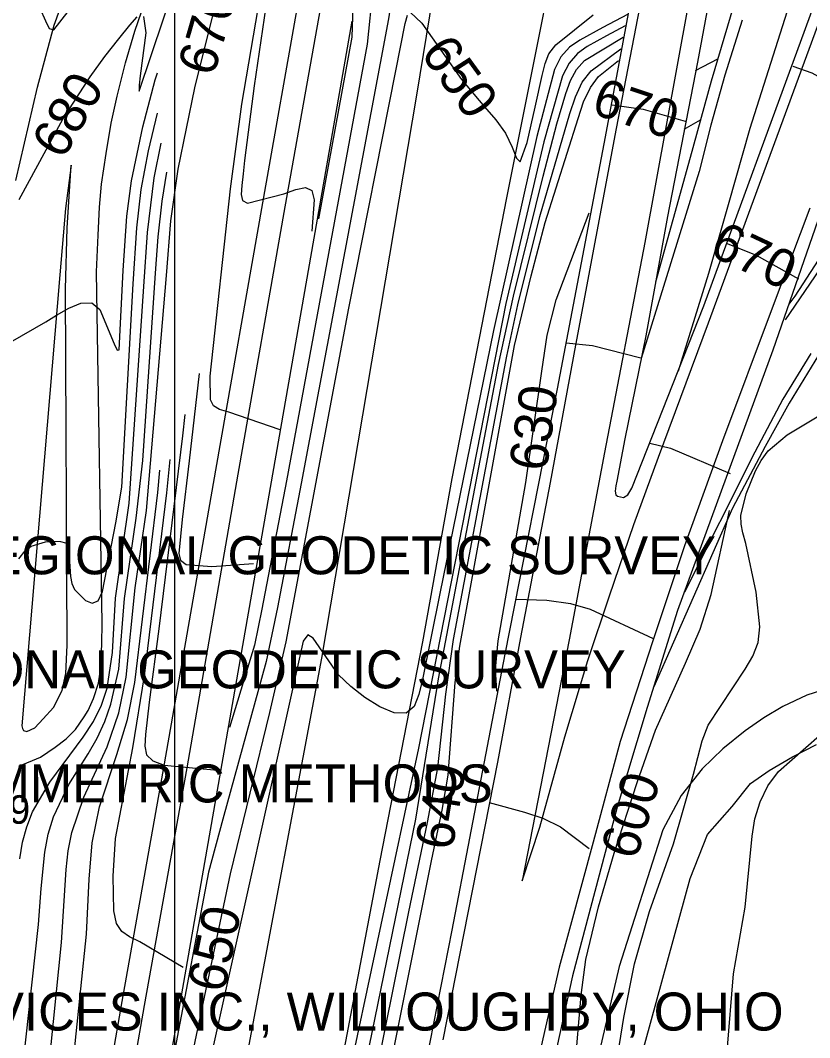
# Model space of a CAD drawing. Extents: x 79600 to 91800, y 75600 to 84400.
# Drawn here: x 85919 to 86334, y 76116 to 76651 of the extents above; entities that cross this region are included whole.
import ezdxf

# ---------------------------------------------------------------- set-up
doc = ezdxf.new("R2010")
doc.units = 0
for name, color, linetype in [('080-085$0$TI_TITLE', 7, 'Continuous'), ('080-090$0$BRIDGE', 7, 'Continuous'), ('080-090$0$GRID', 7, 'Continuous'), ('080-090$0$INDEX', 7, 'Continuous'), ('080-090$0$INDXLBL', 7, 'Continuous'), ('080-090$0$INTER', 7, 'Continuous'), ('080-090$0$INTERSTATE', 7, 'Continuous'), ('080-090$0$ROAD', 7, 'Continuous'), ('080-090$0$SPOTS', 7, 'Continuous'), ('080-090$0$WALL', 7, 'Continuous')]:
    doc.layers.add(name, color=color, linetype=linetype)

msp = doc.modelspace()

# ---------------------------------------------------------------- linework, layer by layer
at = {"layer": '080-090$0$BRIDGE'}
for p, q in [((86332.05, 76647.16), (86390.34, 76809.26)), ((86258.77, 76762.95), (86226.62, 76590.06)), ((86298.54, 76755.69), (86275.13, 76629.48)), ((86294.29, 76659.51), (86282.46, 76619.39)), ((86278.57, 76501.19), (86332.05, 76647.16)), ((86275.13, 76629.48), (86259.48, 76548.15)), ((86282.46, 76619.39), (86271.32, 76579.27)), ((86226.62, 76590.06), (86201.31, 76457.51)), ((86271.32, 76579.27), (86253.17, 76513.69)), ((86259.48, 76548.15), (86248, 76485.46)), ((86338.52, 76546.11), (86314.77, 76477.92)), ((86342.88, 76531.78), (86326.42, 76506.27)), ((86326.42, 76506.27), (86323.19, 76502.11)), ((86240.67, 76405.39), (86278.57, 76501.19)), ((86248, 76485.46), (86236.92, 76431.2)), ((86314.77, 76477.92), (86290.34, 76411)), ((86338.96, 76475.34), (86323.48, 76449.95)), ((86201.31, 76457.51), (86173.83, 76318.07)), ((86323.48, 76449.95), (86310.8, 76427.3)), ((86236.92, 76431.2), (86232.7, 76408.97)), ((86310.8, 76427.3), (86293.55, 76394.88)), ((86232.7, 76408.97), (86232.24, 76406.49)), ((86290.34, 76411), (86264.75, 76340.9)), ((86232.24, 76406.49), (86231.92, 76403.72)), ((86231.92, 76403.72), (86232.31, 76401.78)), ((86238.54, 76401.82), (86240.67, 76405.39)), ((86232.31, 76401.78), (86233.13, 76401.07)), ((86233.13, 76401.07), (86236.3, 76400.47)), ((86236.3, 76400.47), (86238.54, 76401.82)), ((86293.55, 76394.88), (86252.17, 76300.88)), ((86264.75, 76340.9), (86248.73, 76289.91)), ((86173.83, 76318.07), (86145.84, 76172.81)), ((86248.73, 76289.91), (86232.97, 76237.53)), ((86232.97, 76237.53), (86209.45, 76148.71)), ((86145.84, 76172.81), (86116.82, 76023.7)), ((86209.45, 76148.71), (86188.9, 76055.27))]:
    msp.add_line(p, q, dxfattribs=at)
at = {"layer": '080-090$0$GRID'}
msp.add_line((86000, 80000), (86000, 76000), dxfattribs=at)
at = {"layer": '080-090$0$INDEX'}
for p, q in [((86274.12, 76624.99), (86285.95, 76631.22)), ((86268.15, 76594.2), (86276.82, 76599.09))]:
    msp.add_line(p, q, dxfattribs=at)
for points in [[(86055.64, 76435.99), (86028.56, 76445.33), (86023.57, 76446.72), (86020.49, 76448.56), (86018.9, 76451.8), (86018.7, 76464.25), (86029.35, 76562.77), (86035.44, 76607.31), (86053.68, 76714.26), (86060.35, 76773.34)], [(85927.79, 76000), (85928.25, 76034.78), (85929.01, 76053.66), (85940.47, 76166.37), (85942.89, 76204.74), (85943.99, 76214.52), (85945.97, 76224.17), (85952.28, 76242.79), (85964.45, 76269.22), (85970.66, 76287.18), (85974.58, 76305.93), (85979.24, 76352.91), (85985.21, 76393.65), (85995.65, 76517.22), (85998.04, 76546.01), (86001.89, 76573.13), (86010.57, 76615.88), (86032.95, 76705.43), (86037.04, 76723.42), (86038.81, 76748.94)], [(85983.63, 76653.47), (85984.91, 76644.82), (85981.91, 76622.19), (85981.3, 76617.36), (85981.27, 76614.16), (86007, 76690.42)], [(86124, 76655.77), (86130.13, 76649.95), (86150.98, 76620.24), (86163.08, 76605.95), (86169.08, 76599.14), (86174.11, 76592.06), (86177.62, 76584.76), (86180.01, 76578.97), (86181.86, 76576.9), (86185.62, 76587.13), (86189.69, 76605.71), (86193.45, 76622.41), (86194.98, 76628.63), (86197.04, 76633.78), (86200.56, 76638.54), (86220.36, 76654.36)], [(85918.27, 76557.21), (85941.18, 76599.36), (85955.51, 76621.75), (85963.29, 76632.4), (85970.56, 76641.71), (85976.42, 76648.86), (85980.22, 76653.17)], [(86005.46, 76088.4), (86029.37, 76202.51), (86050.17, 76287.37), (86058.65, 76324.55), (86091.61, 76500.05), (86116.47, 76624.93), (86121.3, 76649.76), (86122.51, 76654.18)], [(86093.19, 76000), (86135.29, 76209.25), (86140.76, 76235.97), (86143.89, 76254.36), (86147.6, 76303.03), (86150.06, 76322.28), (86178.94, 76480.38), (86187.66, 76516.96), (86195.05, 76545.07), (86212.32, 76599.83), (86215.27, 76608.55), (86218.81, 76616.07), (86223.11, 76621.82), (86233.65, 76630.31)], [(86230.3, 76606.94), (86246.65, 76604.71), (86268.73, 76598.31)], [(86169.54, 76298.58), (86168.9, 76310.15), (86170.28, 76325.04), (86184.9, 76408.28), (86193.25, 76466.83), (86196.1, 76485.87), (86200.84, 76504.42), (86218.17, 76550.22)], [(86290.75, 76533.97), (86306.05, 76527.94), (86328.32, 76515.4)], [(86230.68, 76003.76), (86224.99, 76031.41), (86220.65, 76047.93), (86215.21, 76061.29), (86212.59, 76067), (86210.7, 76073.36), (86209.95, 76081.15), (86210.68, 76099.69), (86213.91, 76138.58), (86216.35, 76157.37), (86223.17, 76185.15), (86231.32, 76213.36), (86243.43, 76250.44), (86253.17, 76278.04), (86268.96, 76313.26), (86276.55, 76331.06), (86282.48, 76349.45), (86292.05, 76393.62)]]:
    msp.add_lwpolyline(points, dxfattribs=at)
at = {"layer": '080-090$0$INTER'}
for points in [[(86136.62, 76835.23), (86135.58, 76809.7), (86134.34, 76791.62), (86112.52, 76652.23), (86066.66, 76407.81), (86054.22, 76342.6), (86048.15, 76314.11), (86025.34, 76231.14), (86017.86, 76203.32), (86000.08, 76110.09), (85993.61, 76072.06), (85983.93, 76000)], [(86074.29, 76788.14), (86073.95, 76781.85), (86074.88, 76777.88), (86078.05, 76774.79), (86084.13, 76773.6), (86099.13, 76774.33), (86104.68, 76774.42), (86108.35, 76773.14), (86110.4, 76769.62), (86111.02, 76754.93), (86107.86, 76707.42), (86104.39, 76668.09), (86101.33, 76638.92), (86058.91, 76409.11), (86045.97, 76341.72), (86041.99, 76322.66), (86028.91, 76279.46)], [(86069.6, 76783.51), (86054.11, 76669.89), (86053.37, 76664.52), (86052.85, 76660.48), (86052.64, 76657.65), (86053.48, 76656.23), (86075.34, 76665.17), (86081.61, 76667.95), (86086.71, 76669.26), (86090.45, 76668.32), (86092.73, 76664.56), (86093.76, 76658.51), (86093.25, 76642.55), (86075.71, 76546.96)], [(86065.12, 76778.58), (86059.27, 76729.22), (86048.91, 76664.87), (86041.95, 76616.93), (86036.83, 76577.6), (86036.03, 76570.6), (86035.36, 76564.55), (86035, 76559.81), (86035.71, 76556.66), (86038.38, 76555.32), (86057.48, 76560.22), (86063.84, 76562.51), (86068.87, 76563.46), (86072.14, 76561.84), (86073.42, 76556.99), (86072.25, 76540.44)], [(85926.06, 76664.72), (85932.05, 76651.17), (85934.04, 76647.15), (85936.36, 76646.45), (85970.95, 76690.71)], [(86238.32, 76654.45), (86225.3, 76647.6), (86213.22, 76641.06), (86207.84, 76637.22), (86203.35, 76632.18), (86199.97, 76625.51), (86190.67, 76590.35), (86167.86, 76488.27), (86139.62, 76349.95), (86130.4, 76304.64), (86128.58, 76296.71), (86126, 76290.4), (86121.84, 76286.94), (86115.58, 76287.19), (86107.97, 76290.35), (86100.05, 76295.26), (86092.72, 76300.92), (86086.26, 76307.15), (86072.9, 76326.34), (86070.07, 76328.15), (86067.7, 76324.9), (86018.66, 76104.64), (86012.32, 76076.24), (86000.08, 76000)], [(86237.16, 76648.48), (86227.36, 76643.3), (86217.1, 76637.66), (86212.03, 76633.95), (86207.63, 76628.96), (86204.21, 76622.3), (86194.29, 76587.44), (86174.26, 76502.46), (86128.36, 76268.52), (86088.69, 76082.64), (86072.65, 76000)], [(86079.58, 76000), (86126.93, 76231.22), (86138.93, 76305.02), (86170.49, 76470.34), (86178.38, 76506.34), (86193.97, 76569.46), (86201.25, 76596.89), (86205.88, 76613), (86208.31, 76619.79), (86211.5, 76625.56), (86215.8, 76630.2), (86236.01, 76642.49)], [(86086.38, 76000), (86123.27, 76182.41), (86133.02, 76229.44), (86138.5, 76258.2), (86142.79, 76296.89), (86146.72, 76325.71), (86174.78, 76474.73), (86180.61, 76501.82), (86192.3, 76548.25), (86208.07, 76602.47), (86210.94, 76611.21), (86214.57, 76618.85), (86219.18, 76624.89), (86234.85, 76636.5)], [(85913.57, 76482.16), (85932.18, 76492.8), (85937.89, 76496.34), (85944.26, 76500.05), (85950.71, 76502.72), (85956.41, 76502.81), (85960.72, 76499.33), (85968.18, 76481.23), (85969.73, 76477.88), (85970.83, 76478.07), (85972.86, 76519.76), (85974.8, 76548.35), (85977.33, 76567.02), (85983.32, 76595.47), (85989.83, 76620.19), (85990.94, 76623.84)], [(86325.3, 76627.24), (86335.38, 76623.86), (86362.44, 76608.67)], [(85917.99, 76368.15), (85921.28, 76372.36), (85924.51, 76374.83), (85932.13, 76377.1), (85936.28, 76377.49), (85939.92, 76377.33), (85942.55, 76376.5), (85944.2, 76374.79), (85945.13, 76358.84), (85945.84, 76355.14), (85947.35, 76352), (85953.06, 76346.27), (85956.67, 76344.78), (85959.85, 76346.03), (85962.1, 76351.01), (85969.15, 76387.05), (85972.27, 76405.87), (85978.12, 76512.74), (85980.03, 76542.27), (85982.47, 76562.47), (85986.21, 76582.84), (85991.01, 76602.56)], [(85918.61, 76210.32), (85919.98, 76219.01), (85922.14, 76227.24), (85925.21, 76235.12), (85934.3, 76250.65), (85951.93, 76274.4), (85957.28, 76282.59), (85961.59, 76291.1), (85964.5, 76300.02), (85967.27, 76318.81), (85968.87, 76347.44), (85976, 76397.43), (85983.83, 76511.39), (85985.72, 76539.86), (85989.3, 76568.63), (85992.96, 76586.76)], [(85912.26, 76000), (85915, 76054.49), (85928.29, 76175.7), (85929.84, 76194.65), (85931.72, 76213.89), (85933.51, 76223.29), (85936.28, 76232.37), (85944.37, 76249.49), (85954.44, 76265.61), (85959.21, 76273.88), (85963.25, 76282.59), (85966.5, 76291.63), (85970.6, 76310.07), (85973.54, 76347.23), (85979.78, 76389.51), (85983.27, 76419.84), (85989.94, 76518.36), (85991.33, 76537.58), (85993.37, 76556.31), (85995.99, 76571.49)], [(86206.12, 76481.72), (86220.03, 76480.31), (86245.41, 76473.94)], [(86012.96, 76465.67), (86007.69, 76419.72), (86003.93, 76388.81), (86002.17, 76370.94), (86003.03, 76367.41), (86006.14, 76365.2), (86019.63, 76364.17), (86041.59, 76365.76)], [(86231.92, 76098.5), (86236.43, 76126.86), (86242.1, 76155.09), (86249.9, 76182.63), (86262.51, 76218.22), (86273.15, 76254.95), (86277.66, 76272.37), (86280.8, 76280.65), (86300.23, 76310.14), (86304.35, 76316.88), (86307.07, 76324.16), (86307.99, 76332.37), (86306.1, 76350.69), (86300.59, 76376.23), (86299.09, 76381.82), (86298.15, 76386.36), (86298.05, 76390.92), (86300.74, 76402.31), (86305.65, 76414.39), (86308.71, 76419.89), (86312.42, 76424.87), (86322.35, 76433.32), (86357.79, 76454.61)], [(86005.4, 76444.15), (86004.24, 76432.83), (85991.65, 76331.28), (85986.65, 76292.7), (85984.68, 76275.75), (85984.31, 76269.61), (85985.25, 76265.07), (85988.48, 76261.81), (85994.53, 76259.56), (86022.56, 76256.99)], [(86250.16, 76429.03), (86261.03, 76426.37), (86292.48, 76413.06)], [(86004.5, 76153.22), (85981.73, 76166.64), (85976.27, 76169.37), (85972.2, 76172.15), (85969.49, 76176.38), (85968.07, 76183.06), (85967.71, 76201.26), (85968.85, 76220.94), (85977.97, 76268.75), (85984.07, 76306.61), (85995.95, 76402.8), (85997.68, 76420.4)], [(85981.13, 76019.24), (85955.75, 76023.51), (85950.32, 76024.74), (85946.64, 76026.84), (85944.43, 76030.92), (85943.21, 76046.53), (85947.59, 76113.2), (85953.61, 76170.67), (85955.09, 76199.57), (85956.63, 76218.83), (85960.51, 76237.7), (85969.65, 76265.18), (85975.17, 76283.71), (85978.99, 76303.02), (85991.19, 76403.06), (85992.25, 76414.83)], [(86179.78, 76346.99), (86195.83, 76346.34), (86208.35, 76344.61), (86218.71, 76341.59), (86251.89, 76326.26)], [(86290.8, 76109.18), (86294.08, 76149.87), (86300.34, 76184.98), (86303.97, 76222.21), (86305.35, 76231.4), (86308.11, 76240.39), (86312.29, 76248.81), (86317.81, 76256.21), (86339.39, 76275.16)], [(86165.53, 76239.9), (86184.15, 76234.87), (86193.74, 76231.68), (86203.09, 76227.16), (86218.21, 76215.72)]]:
    msp.add_lwpolyline(points, dxfattribs=at)
at = {"layer": '080-090$0$INTERSTATE'}
for p, q in [((86162.07, 76823.84), (86127.4, 76613.05)), ((86281.06, 76492.29), (86396.39, 76805.98)), ((86087.72, 76788.43), (86046.2, 76555.44)), ((86099.54, 76786.38), (86058.01, 76553.35)), ((86213.39, 76757), (86192.45, 76646.53)), ((86232.64, 76594.54), (86264.68, 76760.09)), ((86330.64, 76681.94), (86302.71, 76594.57)), ((86270.34, 76659.6), (86247.5, 76534.49)), ((86298.74, 76651.55), (86289.57, 76622.61)), ((86192.45, 76646.53), (86174.75, 76558.04)), ((86289.57, 76622.61), (86282.24, 76596.27)), ((86127.4, 76613.05), (86077.27, 76315.95)), ((86282.24, 76596.27), (86276.05, 76571.85)), ((86211.22, 76480.62), (86232.64, 76594.54)), ((86302.71, 76594.57), (86291.29, 76554.31)), ((85945.55, 76575.27), (85942.57, 76552.47)), ((85943.52, 76542.2), (85945.55, 76575.27)), ((86276.05, 76571.85), (86245.55, 76473.48)), ((86174.75, 76558.04), (86145.89, 76410.45)), ((86046.2, 76555.44), (86021.46, 76414.71)), ((86058.01, 76553.35), (86033.28, 76412.65)), ((86291.29, 76554.31), (86281.04, 76518.19)), ((86334.33, 76552.68), (86314.42, 76500.09)), ((85942.57, 76552.47), (85939.54, 76517.48)), ((85942.6, 76509.95), (85943.52, 76542.2)), ((86247.5, 76534.49), (86226.28, 76424.03)), ((86342.07, 76524.17), (86321.38, 76493.89)), ((85939.54, 76517.48), (85919.55, 76280.29)), ((86281.04, 76518.19), (86264.97, 76466.82)), ((85943.47, 76322.71), (85942.6, 76509.95)), ((86314.42, 76500.09), (86288.42, 76430.27)), ((86254.63, 76421.65), (86281.06, 76492.29)), ((86197.79, 76408.26), (86211.22, 76480.62)), ((86334.82, 76476.09), (86320.05, 76452.08)), ((86320.05, 76452.08), (86305.35, 76424.2)), ((86288.42, 76430.27), (86268.32, 76375.05)), ((86305.35, 76424.2), (86268.28, 76350.58)), ((86226.28, 76424.03), (86207.73, 76325.58)), ((86241.76, 76386.26), (86254.63, 76421.65)), ((86021.46, 76414.71), (85994.58, 76260.3)), ((86033.28, 76412.65), (86006.39, 76258.21)), ((86145.89, 76410.45), (86130.44, 76324.41)), ((86182.27, 76326.8), (86197.79, 76408.26)), ((86228.86, 76348.66), (86241.76, 76386.26)), ((86268.32, 76375.05), (86251.48, 76324.49)), ((86217.54, 76314.62), (86228.86, 76348.66)), ((85942.82, 76307.9), (85943.47, 76322.71)), ((86130.44, 76324.41), (86108.04, 76209.54)), ((86170.05, 76261.21), (86182.27, 76326.8)), ((86207.73, 76325.58), (86182.93, 76198.69)), ((86251.48, 76324.49), (86234.47, 76272.13)), ((86077.27, 76315.95), (86018.01, 76000)), ((86205.43, 76274.51), (86217.54, 76314.62)), ((85940.75, 76298.8), (85942.82, 76307.9)), ((85936.32, 76290), (85940.75, 76298.8)), ((85930.82, 76283.99), (85936.32, 76290)), ((85919.55, 76280.29), (85919.95, 76278.9)), ((85926.46, 76279.21), (85930.82, 76283.99)), ((85919.95, 76278.9), (85920.48, 76277.92)), ((85920.48, 76277.92), (85922.27, 76277.34)), ((85922.27, 76277.34), (85926.46, 76279.21)), ((86192.23, 76226.94), (86205.43, 76274.51)), ((86234.47, 76272.13), (86220.22, 76219.03)), ((85994.58, 76260.3), (85972.16, 76135.32)), ((86141.35, 76115.13), (86170.05, 76261.21)), ((86006.39, 76258.21), (85983.98, 76133.24)), ((86182.93, 76198.69), (86192.23, 76226.94)), ((86220.22, 76219.03), (86202.32, 76153.39)), ((86108.04, 76209.54), (86085.15, 76089.27)), ((86202.32, 76153.39), (86185.09, 76077.35)), ((85972.16, 76135.32), (85949.36, 76003.42)), ((85983.98, 76133.24), (85961.18, 76001.35))]:
    msp.add_line(p, q, dxfattribs=at)
at = {"layer": '080-090$0$ROAD'}
for p, q in [((85936.57, 76648.8), (85946.41, 76676.49)), ((85979.03, 76645.66), (85984.25, 76660.95)), ((85927.9, 76616.26), (85936.57, 76648.8)), ((85974.21, 76629.12), (85979.03, 76645.66)), ((85969.79, 76611.6), (85974.21, 76629.12)), ((85916.48, 76567.13), (85927.9, 76616.26)), ((85966.66, 76597.24), (85969.79, 76611.6)), ((85964.06, 76581.36), (85966.66, 76597.24)), ((85961.6, 76565.19), (85964.06, 76581.36)), ((85960.44, 76553.16), (85961.6, 76565.19)), ((85959.8, 76538.35), (85960.44, 76553.16)), ((85958.95, 76519.12), (85959.8, 76538.35)), ((85959.3, 76497.1), (85958.95, 76519.12)), ((85961.93, 76334.34), (85959.3, 76497.1)), ((85961.76, 76323.4), (85961.93, 76334.34)), ((85961.15, 76310.95), (85961.76, 76323.4)), ((85959.92, 76302.66), (85961.15, 76310.95)), ((85957.3, 76294.67), (85959.92, 76302.66)), ((86332.75, 76296.51), (86320.2, 76290.47)), ((86345.41, 76300.47), (86332.75, 76296.51)), ((85954.43, 76288.34), (85957.3, 76294.67)), ((86320.2, 76290.47), (86310.13, 76284.54)), ((85947.77, 76278.33), (85952.44, 76285.05)), ((85952.44, 76285.05), (85954.43, 76288.34)), ((86310.13, 76284.54), (86300.33, 76277.62)), ((85942.85, 76273.42), (85947.77, 76278.33)), ((86300.33, 76277.62), (86288.56, 76268.11)), ((85929.41, 76263.8), (85937.1, 76269.08)), ((85937.1, 76269.08), (85942.85, 76273.42)), ((86325.19, 76263.95), (86337.89, 76270.4)), ((85917.98, 76258.99), (85929.41, 76263.8)), ((86288.56, 76268.11), (86277.6, 76257.75)), ((86312.89, 76256.8), (86325.19, 76263.95)), ((86277.6, 76257.75), (86266.58, 76243.66)), ((86303.09, 76249.89), (86312.89, 76256.8)), ((86293.49, 76237.85), (86303.09, 76249.89)), ((86266.58, 76243.66), (86257.02, 76225.53)), ((86280.39, 76223.09), (86293.49, 76237.85)), ((86257.02, 76225.53), (86234.04, 76153.73)), ((86271.31, 76199.97), (86280.39, 76223.09)), ((86237.86, 76078.2), (86271.31, 76199.97)), ((86234.04, 76153.73), (86216.71, 76080.33))]:
    msp.add_line(p, q, dxfattribs=at)
at = {"layer": '080-090$0$WALL'}
msp.add_lwpolyline([(86093.36, 76650.96), (86005.34, 76149.35), (85979.24, 76000)], dxfattribs=at)

# ---------------------------------------------------------------- texts
at = {"layer": '080-085$0$TI_TITLE'}
for s, p in [('PRIMARY TRAVERSE : CLEVELAND REGIONAL GEODETIC SURVEY', (85420, 76360)), ('PRECISE LEVELS : CLEVELAND REGIONAL GEODETIC SURVEY', (85420, 76300)), ('MAPPING PREPARED BY PHOTOGRAMMETRIC METHODS', (85420, 76240)), ('AEROCON PHOTOGRAMMETRIC SERVICES INC., WILLOUGHBY, OHIO', (85420, 76120))]:
    msp.add_text(s, height=20, dxfattribs=at).set_placement(p)
at = {"layer": '080-090$0$INDXLBL'}
for s, rotation, p in [('670', 73.8496, (86020.46, 76621.3)), ('650', 306.0382, (86129, 76634.05)), ('680', 60.0586, (85941.18, 76577.53)), ('670', 341.5719, (86218.6, 76602.67)), ('670', 334.8077, (86280.64, 76528.2)), ('630', 82.1564, (86195.76, 76413.68)), ('640', 80.9074, (86146.23, 76214.3)), ('600', 73.1723, (86242.99, 76209.12)), ('650', 78.4204, (86026.21, 76139.34))]:
    msp.add_text(s, height=20, rotation=rotation, dxfattribs=at).set_placement(p)
at = {"layer": '080-090$0$SPOTS'}
msp.add_text('674.9', height=15, dxfattribs=at).set_placement((85873.78, 76228.78))

doc.saveas('drawing.dxf')
